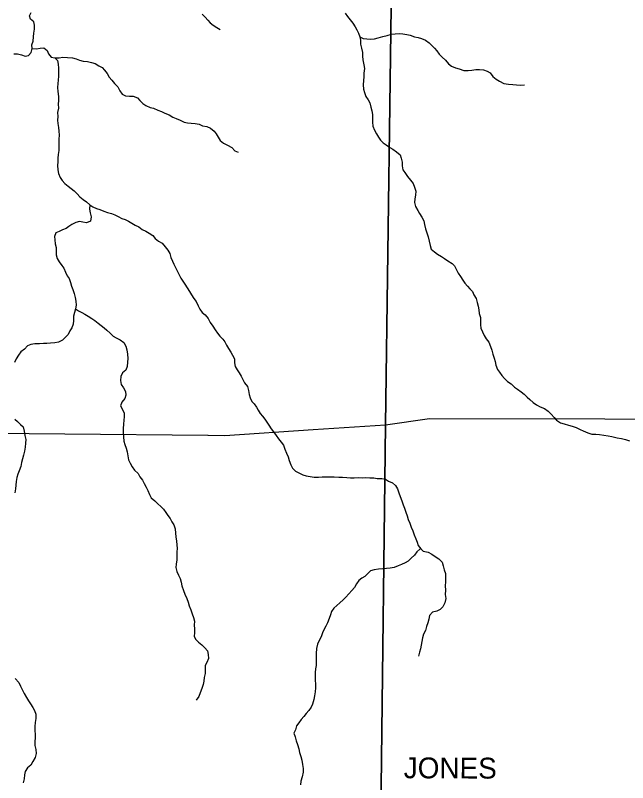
# Model space of a CAD drawing. Extents: x 1857828 to 2277390, y 930619 to 1324581.
# Drawn here: x 2054244 to 2063048, y 1149270 to 1160303 of the extents above; entities that cross this region are included whole.
import ezdxf

# ---------------------------------------------------------------- set-up
doc = ezdxf.new("R2010")
doc.units = 0
for name, color, linetype in [('GM_X_County_Road', 7, 'Continuous'), ('GM_X_Major_River', 7, 'Continuous'), ('GM_X_Minor_River', 7, 'Continuous'), ('GM_X_State_Route', 7, 'Continuous'), ('GM_X_Township', 7, 'Continuous'), ('GM_X_Township_Road_Text', 7, 'Continuous')]:
    doc.layers.add(name, color=color, linetype=linetype)

msp = doc.modelspace()

# ---------------------------------------------------------------- linework, layer by layer
at = {"layer": 'GM_X_County_Road'}
msp.add_lwpolyline([(2059427, 1142930), (2059474, 1146652), (2059505, 1149211), (2059568, 1154416), (2059668, 1161839), (2059673, 1162156), (2059723, 1165822)], dxfattribs=at)
at = {"layer": 'GM_X_Major_River'}
msp.add_lwpolyline([(2054224, 1159749), (2054276, 1159750), (2054333, 1159736), (2054383, 1159715), (2054435, 1159727), (2054473, 1159770), (2054487, 1159828), (2054480, 1159878), (2054499, 1159934), (2054507, 1159995), (2054510, 1160047), (2054518, 1160107), (2054521, 1160161), (2054510, 1160211), (2054464, 1160247), (2054447, 1160297), (2054473, 1160345)], dxfattribs=at)
at = {"layer": 'GM_X_Minor_River'}
for points in [[(2058985, 1160335), (2059018, 1160287), (2059056, 1160241), (2059097, 1160191), (2059130, 1160139), (2059155, 1160094), (2059179, 1160046), (2059196, 1159996)], [(2056929, 1160321), (2056972, 1160279), (2057012, 1160234), (2057043, 1160194), (2057088, 1160160), (2057142, 1160127), (2057191, 1160101)], [(2059196, 1159996), (2059244, 1159972), (2059299, 1159965), (2059351, 1159961), (2059407, 1159966), (2059463, 1159980), (2059529, 1159999), (2059592, 1160012), (2059652, 1160031), (2059706, 1160037), (2059766, 1160044), (2059816, 1160038), (2059871, 1160029), (2059923, 1160017), (2059984, 1159994), (2060036, 1159984), (2060085, 1159969), (2060139, 1159945), (2060196, 1159908), (2060234, 1159868), (2060271, 1159832), (2060304, 1159793), (2060340, 1159743), (2060381, 1159701), (2060428, 1159660), (2060474, 1159608), (2060517, 1159572), (2060572, 1159547), (2060624, 1159533), (2060691, 1159512), (2060753, 1159512), (2060805, 1159515), (2060863, 1159524), (2060920, 1159526), (2060976, 1159519), (2061026, 1159501), (2061071, 1159478), (2061110, 1159426), (2061158, 1159386), (2061203, 1159359), (2061268, 1159323), (2061336, 1159314), (2061396, 1159309), (2061451, 1159303), (2061501, 1159298), (2061563, 1159302)], [(2059196, 1159996), (2059206, 1159946), (2059209, 1159890), (2059220, 1159831), (2059233, 1159771), (2059233, 1159717), (2059238, 1159665), (2059255, 1159593), (2059263, 1159537), (2059256, 1159473), (2059255, 1159417), (2059251, 1159366), (2059246, 1159302), (2059251, 1159240), (2059265, 1159192), (2059282, 1159138), (2059315, 1159088), (2059343, 1159044), (2059356, 1158984), (2059371, 1158930), (2059377, 1158876), (2059380, 1158824), (2059378, 1158768), (2059383, 1158710), (2059406, 1158654), (2059439, 1158598), (2059465, 1158552), (2059494, 1158510), (2059531, 1158472), (2059575, 1158441), (2059628, 1158405), (2059672, 1158378), (2059725, 1158342), (2059778, 1158299), (2059792, 1158251), (2059807, 1158193), (2059806, 1158138), (2059814, 1158084), (2059845, 1158042), (2059882, 1157985), (2059925, 1157933), (2059965, 1157883), (2059984, 1157831), (2060001, 1157777), (2059999, 1157717), (2059990, 1157665), (2059982, 1157611), (2059997, 1157557), (2060030, 1157497), (2060055, 1157453), (2060087, 1157401), (2060116, 1157349), (2060129, 1157297), (2060141, 1157235), (2060160, 1157175), (2060179, 1157119), (2060194, 1157055), (2060206, 1156993), (2060225, 1156943), (2060270, 1156905), (2060312, 1156870), (2060369, 1156834), (2060413, 1156809), (2060464, 1156773), (2060523, 1156737), (2060557, 1156700), (2060588, 1156646), (2060613, 1156598), (2060644, 1156548), (2060680, 1156496), (2060709, 1156450), (2060746, 1156409), (2060778, 1156369), (2060815, 1156331), (2060837, 1156283), (2060868, 1156231), (2060885, 1156175), (2060900, 1156123), (2060910, 1156071), (2060915, 1156015), (2060932, 1155957), (2060932, 1155905), (2060933, 1155853), (2060937, 1155803), (2060960, 1155751), (2060985, 1155701), (2061015, 1155653), (2061052, 1155603), (2061075, 1155543), (2061096, 1155491), (2061108, 1155433), (2061127, 1155375), (2061142, 1155325), (2061154, 1155271), (2061175, 1155211), (2061204, 1155170), (2061240, 1155126), (2061279, 1155080), (2061322, 1155040), (2061372, 1155003), (2061423, 1154959)], [(2054487, 1159828), (2054549, 1159823), (2054603, 1159833), (2054655, 1159838), (2054700, 1159796), (2054721, 1159748), (2054761, 1159704), (2054812, 1159691), (2054852, 1159655), (2054859, 1159603), (2054866, 1159545), (2054866, 1159495), (2054863, 1159431), (2054861, 1159372), (2054854, 1159322), (2054851, 1159268), (2054853, 1159208), (2054864, 1159136), (2054865, 1159080), (2054859, 1159027), (2054862, 1158969), (2054851, 1158905), (2054855, 1158849), (2054848, 1158797), (2054856, 1158747), (2054863, 1158692), (2054868, 1158638), (2054874, 1158582), (2054871, 1158524), (2054870, 1158466), (2054870, 1158410), (2054867, 1158359), (2054859, 1158301), (2054854, 1158249), (2054853, 1158197), (2054849, 1158145), (2054856, 1158084), (2054864, 1158028), (2054889, 1157972), (2054916, 1157927), (2054957, 1157885), (2055005, 1157847), (2055046, 1157814), (2055088, 1157778), (2055133, 1157736), (2055172, 1157695), (2055220, 1157653), (2055269, 1157621), (2055316, 1157578), (2055360, 1157550), (2055411, 1157526), (2055461, 1157511), (2055514, 1157489), (2055570, 1157470), (2055627, 1157455), (2055675, 1157435), (2055724, 1157409), (2055774, 1157384), (2055825, 1157366), (2055873, 1157343), (2055918, 1157313), (2055968, 1157288), (2056019, 1157264), (2056069, 1157224), (2056118, 1157199), (2056168, 1157169), (2056221, 1157136), (2056256, 1157096), (2056302, 1157058), (2056353, 1157027), (2056398, 1156977), (2056437, 1156927), (2056463, 1156879), (2056480, 1156823), (2056505, 1156770), (2056525, 1156724), (2056552, 1156670), (2056577, 1156620), (2056597, 1156570), (2056624, 1156526), (2056653, 1156482), (2056681, 1156436), (2056716, 1156383), (2056749, 1156333), (2056779, 1156285), (2056810, 1156233), (2056845, 1156187), (2056872, 1156127), (2056896, 1156077), (2056931, 1156030), (2056972, 1155996), (2057014, 1155942), (2057047, 1155886), (2057084, 1155835), (2057117, 1155783), (2057151, 1155735), (2057184, 1155689), (2057225, 1155648), (2057257, 1155608), (2057282, 1155562), (2057311, 1155514)], [(2054812, 1159691), (2054872, 1159692), (2054928, 1159700), (2054994, 1159697), (2055065, 1159692), (2055117, 1159680), (2055164, 1159661), (2055218, 1159645), (2055279, 1159640), (2055337, 1159624), (2055393, 1159609), (2055444, 1159579), (2055491, 1159552), (2055527, 1159516), (2055564, 1159466), (2055593, 1159414), (2055631, 1159369), (2055668, 1159323), (2055719, 1159275), (2055748, 1159217), (2055778, 1159169), (2055827, 1159146), (2055883, 1159142), (2055937, 1159143), (2055998, 1159118), (2056032, 1159080), (2056077, 1159038), (2056122, 1159009), (2056180, 1158979), (2056231, 1158968), (2056291, 1158940), (2056344, 1158921), (2056394, 1158897), (2056457, 1158874), (2056510, 1158840), (2056558, 1158821), (2056613, 1158795), (2056669, 1158766), (2056721, 1158756), (2056774, 1158753), (2056830, 1158749), (2056886, 1158740), (2056937, 1158716), (2056999, 1158703), (2057052, 1158679), (2057101, 1158640), (2057129, 1158598), (2057162, 1158552), (2057191, 1158502), (2057239, 1158467), (2057296, 1158435), (2057355, 1158404), (2057399, 1158356), (2057448, 1158334)], [(2055316, 1157578), (2055310, 1157517), (2055321, 1157465), (2055332, 1157407), (2055324, 1157345), (2055266, 1157318), (2055214, 1157330), (2055164, 1157341), (2055112, 1157323), (2055058, 1157296), (2055014, 1157268), (2054974, 1157237), (2054922, 1157218), (2054876, 1157194), (2054828, 1157177), (2054808, 1157125), (2054811, 1157075), (2054818, 1157017), (2054830, 1156965), (2054829, 1156912), (2054829, 1156860), (2054844, 1156808), (2054875, 1156758), (2054911, 1156707), (2054942, 1156667), (2054967, 1156611), (2054989, 1156559), (2055018, 1156517), (2055035, 1156463), (2055053, 1156409), (2055070, 1156361), (2055091, 1156305), (2055104, 1156247), (2055114, 1156195), (2055119, 1156135), (2055109, 1156085), (2055094, 1156032), (2055078, 1155976), (2055081, 1155914), (2055074, 1155864), (2055056, 1155809), (2055027, 1155765), (2055001, 1155712), (2054959, 1155670), (2054923, 1155633), (2054865, 1155605), (2054811, 1155592), (2054749, 1155587), (2054697, 1155585), (2054647, 1155584), (2054590, 1155580), (2054522, 1155579), (2054468, 1155572), (2054418, 1155550), (2054374, 1155501), (2054322, 1155463), (2054287, 1155416), (2054257, 1155366), (2054230, 1155311)], [(2055109, 1156085), (2055154, 1156055), (2055200, 1156030), (2055245, 1156004), (2055291, 1155976), (2055344, 1155943), (2055387, 1155915), (2055437, 1155878), (2055480, 1155844), (2055520, 1155810), (2055559, 1155775), (2055606, 1155733), (2055650, 1155691), (2055695, 1155664), (2055752, 1155636), (2055802, 1155598), (2055833, 1155547), (2055848, 1155493), (2055858, 1155431), (2055863, 1155370), (2055856, 1155318), (2055850, 1155256), (2055833, 1155200), (2055785, 1155161), (2055763, 1155109), (2055756, 1155052), (2055767, 1154994), (2055797, 1154946), (2055826, 1154896), (2055831, 1154840), (2055817, 1154792), (2055776, 1154739), (2055756, 1154687), (2055785, 1154637), (2055808, 1154585), (2055808, 1154531), (2055803, 1154481), (2055797, 1154423), (2055794, 1154362), (2055795, 1154300), (2055797, 1154244), (2055802, 1154180), (2055819, 1154130), (2055835, 1154078), (2055854, 1154026), (2055859, 1153970), (2055873, 1153912), (2055894, 1153862), (2055923, 1153812), (2055957, 1153762), (2056008, 1153715), (2056035, 1153667), (2056070, 1153617), (2056096, 1153569), (2056123, 1153521), (2056150, 1153473), (2056172, 1153415), (2056197, 1153367), (2056248, 1153324), (2056292, 1153280), (2056335, 1153242), (2056372, 1153201), (2056406, 1153153), (2056437, 1153111), (2056468, 1153069), (2056496, 1153021), (2056521, 1152976), (2056542, 1152920), (2056546, 1152859), (2056551, 1152805), (2056562, 1152741), (2056568, 1152691), (2056569, 1152639), (2056564, 1152587), (2056566, 1152531), (2056567, 1152476), (2056557, 1152412), (2056552, 1152362), (2056567, 1152304), (2056591, 1152252), (2056612, 1152206), (2056627, 1152154), (2056637, 1152098), (2056662, 1152034), (2056683, 1151978), (2056708, 1151918), (2056728, 1151864), (2056745, 1151812), (2056766, 1151756), (2056785, 1151696), (2056805, 1151646), (2056818, 1151590), (2056817, 1151536), (2056821, 1151480), (2056822, 1151428), (2056816, 1151371), (2056837, 1151326), (2056878, 1151292), (2056924, 1151250), (2056967, 1151206), (2057006, 1151163)], [(2057311, 1155514), (2057341, 1155462), (2057366, 1155418), (2057395, 1155364), (2057393, 1155308), (2057406, 1155254), (2057433, 1155206), (2057461, 1155162), (2057490, 1155113), (2057515, 1155065), (2057541, 1155017), (2057580, 1154967), (2057597, 1154909), (2057607, 1154853), (2057620, 1154803), (2057643, 1154751), (2057679, 1154715), (2057712, 1154669), (2057737, 1154624), (2057763, 1154580), (2057796, 1154538), (2057829, 1154498), (2057859, 1154452), (2057890, 1154410), (2057923, 1154359), (2057957, 1154313), (2057994, 1154261), (2058029, 1154213), (2058065, 1154166), (2058098, 1154122), (2058117, 1154066), (2058144, 1154008), (2058166, 1153954), (2058181, 1153900), (2058204, 1153842), (2058230, 1153794), (2058271, 1153748), (2058320, 1153727), (2058378, 1153697), (2058427, 1153680), (2058481, 1153670), (2058539, 1153661), (2058604, 1153664), (2058656, 1153666), (2058710, 1153669), (2058772, 1153667), (2058829, 1153666), (2058897, 1153661), (2058947, 1153663), (2059010, 1153656), (2059062, 1153654), (2059116, 1153653), (2059177, 1153656), (2059231, 1153654), (2059283, 1153657), (2059341, 1153653), (2059396, 1153654), (2059448, 1153644), (2059512, 1153643), (2059567, 1153636), (2059607, 1153606), (2059666, 1153580), (2059710, 1153541), (2059739, 1153495), (2059756, 1153435), (2059777, 1153383), (2059803, 1153323), (2059820, 1153267), (2059841, 1153215), (2059857, 1153161), (2059876, 1153107), (2059891, 1153055), (2059914, 1152999), (2059934, 1152943), (2059957, 1152891), (2059980, 1152833), (2060002, 1152777), (2060019, 1152729), (2060038, 1152679), (2060072, 1152634)], [(2061423, 1154959), (2061464, 1154930), (2061516, 1154890), (2061561, 1154854), (2061602, 1154815), (2061640, 1154779), (2061689, 1154735), (2061736, 1154704), (2061788, 1154674), (2061851, 1154651), (2061905, 1154611), (2061950, 1154567), (2061991, 1154522), (2062027, 1154482), (2062080, 1154444), (2062137, 1154427), (2062199, 1154408), (2062250, 1154394), (2062306, 1154375), (2062363, 1154347), (2062409, 1154327), (2062474, 1154302), (2062532, 1154281), (2062588, 1154281), (2062645, 1154276), (2062703, 1154266), (2062766, 1154255), (2062818, 1154245), (2062897, 1154230), (2062959, 1154217), (2063019, 1154205), (2063076, 1154186)], [(2054235, 1154495), (2054275, 1154463), (2054318, 1154421), (2054357, 1154388), (2054371, 1154324), (2054380, 1154263), (2054395, 1154205), (2054389, 1154151), (2054384, 1154095), (2054375, 1154035), (2054361, 1153980), (2054348, 1153924), (2054334, 1153872), (2054325, 1153815), (2054299, 1153753), (2054278, 1153707), (2054264, 1153658), (2054255, 1153600), (2054249, 1153548), (2054244, 1153494), (2054237, 1153437)], [(2060072, 1152634), (2060058, 1152627), (2060017, 1152589), (2059981, 1152542), (2059937, 1152496), (2059892, 1152455), (2059848, 1152429), (2059796, 1152406), (2059748, 1152389), (2059690, 1152365), (2059633, 1152354), (2059581, 1152347), (2059529, 1152345), (2059465, 1152340), (2059404, 1152332), (2059348, 1152317), (2059311, 1152276), (2059271, 1152234), (2059225, 1152209), (2059181, 1152175), (2059147, 1152128), (2059118, 1152074), (2059084, 1152031), (2059041, 1151983), (2058995, 1151936), (2058957, 1151900), (2058911, 1151857), (2058868, 1151816), (2058822, 1151778), (2058790, 1151733), (2058775, 1151681), (2058755, 1151629), (2058732, 1151570), (2058708, 1151518), (2058681, 1151469), (2058661, 1151423), (2058639, 1151366), (2058614, 1151312), (2058588, 1151260), (2058573, 1151199), (2058568, 1151127), (2058570, 1151073), (2058571, 1151015), (2058570, 1150956), (2058560, 1150906), (2058557, 1150852), (2058557, 1150802), (2058556, 1150744), (2058559, 1150685), (2058559, 1150633), (2058556, 1150577), (2058544, 1150517), (2058535, 1150464), (2058518, 1150400), (2058496, 1150354), (2058466, 1150307), (2058427, 1150263), (2058391, 1150220), (2058355, 1150178), (2058318, 1150131), (2058288, 1150085), (2058271, 1150030), (2058249, 1149980), (2058266, 1149928), (2058284, 1149872), (2058303, 1149818), (2058320, 1149756), (2058330, 1149704), (2058349, 1149648), (2058362, 1149594), (2058375, 1149532), (2058383, 1149474), (2058380, 1149421), (2058369, 1149351), (2058351, 1149291), (2058342, 1149236)], [(2060072, 1152634), (2060109, 1152598), (2060178, 1152582), (2060230, 1152555), (2060281, 1152523), (2060333, 1152486), (2060380, 1152442), (2060393, 1152388), (2060411, 1152332), (2060428, 1152278), (2060431, 1152222), (2060430, 1152156), (2060422, 1152099), (2060427, 1152037), (2060425, 1151977), (2060432, 1151917), (2060419, 1151857), (2060391, 1151800), (2060350, 1151760), (2060304, 1151735), (2060243, 1151720), (2060198, 1151674), (2060188, 1151621), (2060175, 1151569), (2060155, 1151513), (2060142, 1151458), (2060112, 1151406), (2060097, 1151354), (2060087, 1151299), (2060080, 1151249), (2060068, 1151195), (2060057, 1151145), (2060042, 1151088)], [(2057006, 1151163), (2057016, 1151113), (2057019, 1151053), (2056995, 1150998), (2056974, 1150952), (2056972, 1150894), (2056973, 1150837), (2056960, 1150781), (2056952, 1150731), (2056943, 1150680), (2056925, 1150624), (2056902, 1150560), (2056882, 1150507), (2056845, 1150457)], [(2054242, 1150767), (2054293, 1150711), (2054318, 1150659), (2054343, 1150609), (2054373, 1150553), (2054402, 1150495), (2054431, 1150448), (2054462, 1150402), (2054494, 1150352), (2054519, 1150306), (2054538, 1150256), (2054540, 1150194), (2054531, 1150134), (2054523, 1150075), (2054526, 1150017), (2054531, 1149967), (2054529, 1149917), (2054526, 1149857), (2054526, 1149804), (2054537, 1149744), (2054544, 1149690), (2054530, 1149632), (2054497, 1149573), (2054465, 1149519), (2054418, 1149482), (2054384, 1149432), (2054374, 1149382), (2054369, 1149323), (2054358, 1149265)]]:
    msp.add_lwpolyline(points, dxfattribs=at)
at = {"layer": 'GM_X_State_Route'}
for points in [[(2058527, 1154347), (2059568, 1154416), (2060199, 1154508), (2067761, 1154490), (2070898, 1154483)], [(2050060, 1154334), (2052896, 1154306), (2057010, 1154265), (2057017, 1154265)], [(2057017, 1154265), (2057256, 1154262), (2058524, 1154347), (2058527, 1154347)]]:
    msp.add_lwpolyline(points, dxfattribs=at)
at = {"layer": 'GM_X_Township'}
msp.add_lwpolyline([(2059427, 1142930), (2059474, 1146652), (2059505, 1149211), (2059568, 1154416), (2059668, 1161839), (2059673, 1162156), (2059723, 1165822), (2062587, 1165821), (2067700, 1165827), (2072993, 1165838), (2079126, 1165869), (2084193, 1165926), (2086130, 1165948), (2086087, 1161432), (2086019, 1154363), (2086010, 1153403), (2085923, 1149181), (2085904, 1148231), (2085903, 1148166), (2085793, 1142829), (2081417, 1142846), (2072419, 1142880), (2061930, 1142920)], close=True, dxfattribs=at)
msp.add_lwpolyline([(2059668, 1161839), (2059568, 1154416), (2059505, 1149211), (2059474, 1146652), (2059427, 1142930), (2056661, 1142939), (2052729, 1142952), (2045916, 1142974), (2040844, 1142991), (2037495, 1143002), (2032060, 1143020), (2032103, 1147063), (2032164, 1154605), (2032188, 1160111), (2032187, 1160189), (2032191, 1160394)], dxfattribs=at)

# ---------------------------------------------------------------- texts
at = {"layer": 'GM_X_Township_Road_Text'}
msp.add_text('JONES', height=300, rotation=359.7709, dxfattribs=at).set_placement((2059828, 1149333))

doc.saveas('drawing.dxf')
